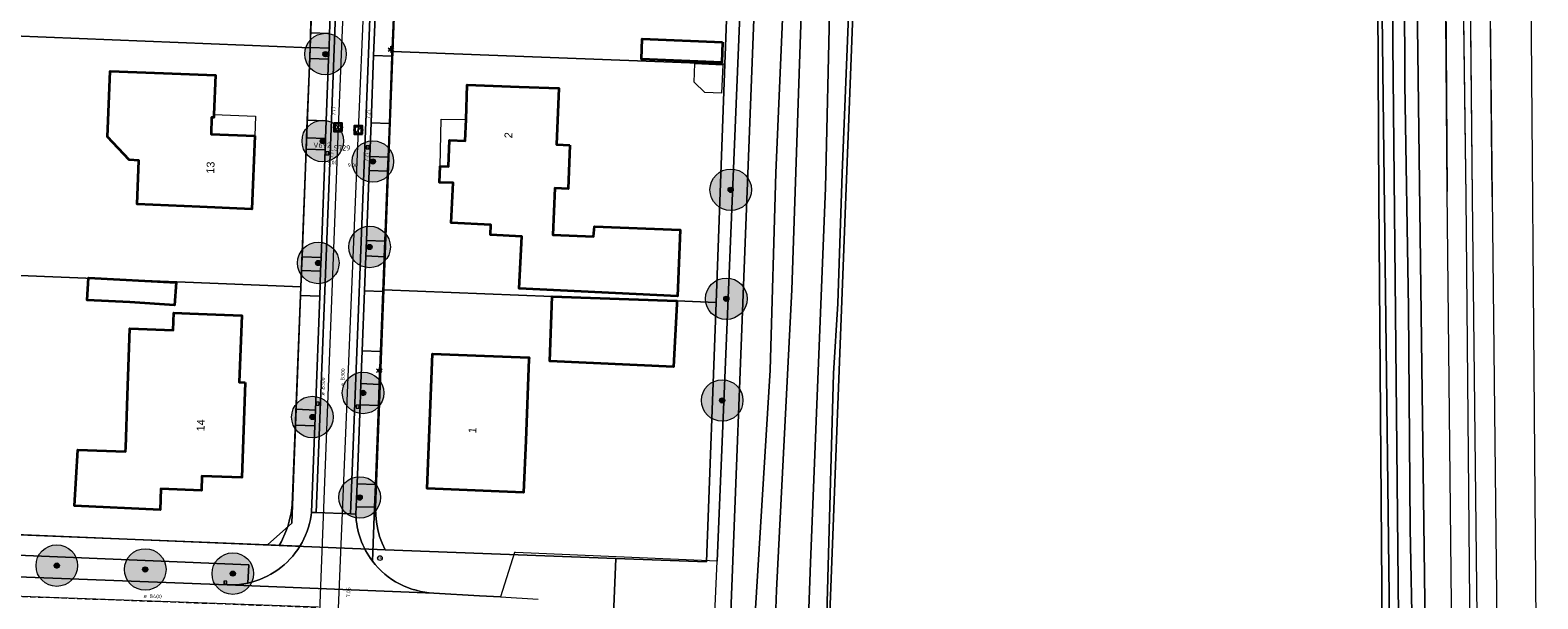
# Model space of a CAD drawing. Header units: metres. Extents: x 163628 to 167855, y 402678 to 405435.
# Tile 340 of 656: x 167369 to 167514, y 404647 to 404702. Entities that reach past the tile are written whole.
import ezdxf
from ezdxf.enums import TextEntityAlignment as Align

# ---------------------------------------------------------------- set-up
doc = ezdxf.new("R2010")
doc.units = ezdxf.units.M
doc.linetypes.add('DASHED2', pattern=[0.375, 0.25, -0.125])
doc.layers.get('0').update_dxf_attribs({"lineweight": 25})
for name, color, linetype, lineweight in [('B-WE-KW-KUNSTWERK_DUIKER-G', 252, 'Continuous', 18), ('X-CA190022.004-UO-BGT_Ondergrond$0$GE_203_VGOHaag_Lijn_GEM', 253, 'X-CA190022.004-UO-BGT_Ondergrond$0$Heg', 9), ('X-CA190022.004-UO-BGT_Ondergrond$0$GE_244_Taludlijn_Lijn_GEM', 253, 'Continuous', 9), ('X-CA190022.004-UO-BGT_Ondergrond$0$GE_314_WGDRijbaanLokaleweg_Vlak_GEM', 253, 'Continuous', 9), ('X-CA190022.004-UO-BGT_Ondergrond$0$GE_317_WGDVoetpad_Vlak_GEM', 253, 'Continuous', 9), ('X-CA190022.004-UO-BGT_Ondergrond$0$GE_322_WGDInrit_Vlak_GEM', 253, 'Continuous', 9), ('X-CA190022.004-UO-BGT_Ondergrond$0$GE_363_OWGBerm_openverharding_Vlak_GEM', 253, 'Continuous', 9), ('X-CA190022.004-UO-BGT_Ondergrond$0$GE_366_OWGBerm_groenvoorziening_Vlak_GEM', 253, 'Continuous', 9), ('X-CA190022.004-UO-BGT_Ondergrond$0$GE_367_OWGBerm_groenvoorziening_grasenk_GEM', 253, 'Continuous', 9), ('X-CA190022.004-UO-BGT_Ondergrond$0$GE_401_OTDErf_Vlak_GEM', 253, 'Continuous', 9), ('X-CA190022.004-UO-BGT_Ondergrond$0$GE_4502_GBKN_Huisnummer_Lijn_GEM', 7, 'Continuous', 9), ('X-CA190022.004-UO-BGT_Ondergrond$0$GE_476_BTDGraslandagrarisch_Vlak_GEM', 253, 'Continuous', 9), ('X-CA190022.004-UO-BGT_Ondergrond$0$GE_502_WTDWaterloop_Vlak_GEM', 253, 'Continuous', 9), ('X-CA190022.004-UO-BGT_Ondergrond$0$GE_504_WTDWaterloop_sloot_Vlak_GEM', 253, 'Continuous', 9), ('X-CA190022.004-UO-BGT_Ondergrond$0$GE_541_OWTOever_slootkant_Vlak_GEM', 253, 'Continuous', 9), ('X-CA190022.004-UO-BGT_Ondergrond$0$GE_601_PNDgrondvlakpand_Vlak_MV_GEM', 34, 'Continuous', 35), ('X-CA190022.004-UO-BGT_Ondergrond$0$GE_612_PanddeelOnderbouwOverbouw_Vlak_GEM', 253, 'Continuous', 9), ('X-CA190022.004-UO-BGT_Ondergrond$0$GE_613_PanddeelOnderbouwOverbouw_Lijn_GEM', 253, 'Continuous', 9), ('X-CA190022.004-UO-BGT_Ondergrond$0$GE_632_GBILuifel_Inrichtend_Vlak_GEM', 253, 'Continuous', 9), ('X-CA190022.004-UO-BGT_Ondergrond$0$GE_814_BRDVerkeersbord_Punt_GEM', 253, 'Continuous', 9), ('X-CA190022.004-UO-BGT_Ondergrond$0$GE_861_PALLichtmast_Punt_GEM', 253, 'Continuous', 9), ('X-CA190022.004-UO-BGT_Ondergrond$0$GE_885_PutInspectieofRioolput_Punt_GEM', 253, 'Continuous', 9), ('X-CA190022.004-UO-BGT_Ondergrond$0$GE_886_PutKolk_Punt_GEM', 253, 'Continuous', 9), ('X-CA190022.004-UO-BGT_Ondergrond$0$N-WE-RI-PUT_INSPECTIE-S', 253, 'Continuous', 9), ('X-CA190022.004-UO-DWM_Beplanting$0$B-WE-GR-BOOM-S AFKOMSTIG UIT BGT', 252, 'Continuous', 0), ('X-CA190022.004-UO-KAD_Percelen$0$B-WE-KG-GRENS_PERCEEL-GV', 150, 'Continuous', 9), ('X-CA190022.004-UO-WHM_Riolering gemeente_NLCS_v0.2$0$B-WE-RI-BOB-T18', 214, 'Continuous', 15), ('X-CA190022.004-UO-WHM_Riolering gemeente_NLCS_v0.2$0$B-WE-RI-DIAMETER-T18', 214, 'Continuous', 15), ('X-CA190022.004-UO-WHM_Riolering gemeente_NLCS_v0.2$0$B-WE-RI-HWA_TRANSPORTLEIDING-G', 214, 'X-CA190022.004-UO-WHM_Riolering gemeente_NLCS_v0.2$0$1-200 HEMELWATER', 15), ('X-CA190022.004-UO-WHM_Riolering gemeente_NLCS_v0.2$0$B-WE-RI-PUT-S', 214, 'Continuous', 15), ('X-CA190022.004-UO-WHM_Riolering gemeente_NLCS_v0.2$0$B-WE-RI-PUTDEKSELHOOGTE-T18', 214, 'Continuous', 15), ('X-CA190022.004-UO-WHM_Riolering gemeente_NLCS_v0.2$0$B-WE-RI-PUTNUMMER-T25', 214, 'Continuous', 15), ('X-CA190022.004-UO-WHM_Riolering gemeente_NLCS_v0.2$0$B-WE-RI-VWA_TRANSPORTLEIDING-G', 214, 'X-CA190022.004-UO-WHM_Riolering gemeente_NLCS_v0.2$0$1-200 VUILWATER', 15)]:
    doc.layers.add(name, color=color, linetype=linetype, lineweight=lineweight)
doc.layers.add('X-CA190022.004-UO-DWM_Beplanting$0$B-WE-GR-BOOM-S AFKOMSTIG UIT BOMENBESTAND GEMEENTE', color=252, linetype='Continuous')
doc.layers.add('X-CA190022.004-UO-DWM_Beplanting$0$N-GV-GR-GRAS-A-200', color=7, linetype='Continuous')
doc.styles.add('X-CA190022.004-UO-BGT_Ondergrond$0$BGT_NAR', font='arial.ttf', dxfattribs={"height": 1})
doc.styles.add('X-CA190022.004-UO-BGT_Ondergrond$0$NLCS-ISO', font='NLCS-ISO.ttf')
doc.styles.add('X-CA190022.004-UO-WHM_Riolering gemeente_NLCS_v0.2$0$NLCS-ISO', font='NLCS-ISO.ttf')
doc.styles.add('X-CA190022.004-UO-WHM_Riolering gemeente_NLCS_v0.2$0$NLCS-ISO-M200-T18', font='NLCS-ISO.ttf', dxfattribs={"height": 0.36})
doc.styles.add('X-CA190022.004-UO-WHM_Riolering gemeente_NLCS_v0.2$0$NLCS-ISO-M200-T25', font='NLCS-ISO.ttf', dxfattribs={"height": 0.5})
doc.linetypes.add('X-CA190022.004-UO-BGT_Ondergrond$0$Heg', pattern='A,5,-1.5,[2,dgnlstyle-meierijstad.shx,S=0.007937,R=45,X=0,Y=0],-1.5', length=8)
doc.linetypes.add('X-CA190022.004-UO-WHM_Riolering gemeente_NLCS_v0.2$0$1-200 HEMELWATER', pattern='A,1.5,-0.6,["HWA",X-CA190022.004-UO-WHM_Riolering gemeente_NLCS_v0.2$0$NLCS-ISO,S=0.24,R=0,X=-0.5,Y=-0.12],-0.3', length=2.4)
doc.linetypes.add('X-CA190022.004-UO-WHM_Riolering gemeente_NLCS_v0.2$0$1-200 VUILWATER', pattern='A,1.5,-0.6,["DWA",X-CA190022.004-UO-WHM_Riolering gemeente_NLCS_v0.2$0$NLCS-ISO,S=0.24,R=0,X=-0.5,Y=-0.12],-0.3', length=2.4)

# ---------------------------------------------------------------- blocks, each defined once
blk = doc.blocks.new('X-CA190022.004-UO-BGT_Ondergrond$0$SRI-KOLK-SO')
at = {"color": 0, "linetype": 'ByBlock', "lineweight": 18}
blk.add_lwpolyline([(-1.125, -1.125), (1.125, -1.125), (1.125, 1.125), (-1.125, 1.125)], close=True, dxfattribs=at)
at = {"color": 0, "linetype": 'ByBlock', "lineweight": 18, "style": 'X-CA190022.004-UO-BGT_Ondergrond$0$NLCS-ISO'}
blk.add_text('k', height=1.5, dxfattribs=at).set_placement((0, 0), align=Align.MIDDLE_CENTER)
blk = doc.blocks.new('X-CA190022.004-UO-BGT_Ondergrond$0$IMGEOKolk')
at = {"xscale": 5, "yscale": 5, "zscale": 5}
blk.add_blockref('X-CA190022.004-UO-BGT_Ondergrond$0$SRI-KOLK-SO', (0, 0), dxfattribs=at)
blk = doc.blocks.new('X-CA190022.004-UO-BGT_Ondergrond$0$SRI-PUT_INSPECTIEPUT_RIOOLPUT-SO')
at = {"color": 0, "linetype": 'ByBlock', "lineweight": 18}
blk.add_lwpolyline([(-1.12, -1.12), (1.12, -1.12), (1.12, 1.12), (-1.12, 1.12)], close=True, dxfattribs=at)
at = {"color": 0, "linetype": 'ByBlock', "lineweight": 18, "style": 'X-CA190022.004-UO-BGT_Ondergrond$0$NLCS-ISO'}
blk.add_text('r', height=1.5, dxfattribs=at).set_placement((0, 0.28), align=Align.MIDDLE_CENTER)
blk = doc.blocks.new('X-CA190022.004-UO-BGT_Ondergrond$0$IMGEOInspectierioolput')
at = {"layer": 'X-CA190022.004-UO-BGT_Ondergrond$0$N-WE-RI-PUT_INSPECTIE-S', "xscale": 10, "yscale": 10, "zscale": 10}
blk.add_blockref('X-CA190022.004-UO-BGT_Ondergrond$0$SRI-PUT_INSPECTIEPUT_RIOOLPUT-SO', (0, 0), dxfattribs=at)
blk = doc.blocks.new('X-CA190022.004-UO-BGT_Ondergrond$0$N-SIE-WEG_LICHTMAST-SO')
h = blk.add_hatch(color=256)
h.paths.add_polyline_path([(1.2, 0.5, 0.658505), (-1.2, 0.5)])
h.paths.add_polyline_path([(-1.2, -0.5, 0.658505), (1.2, -0.5)])
at = {"flags": 128}
for points in [[(-2.2, 1.3), (-1.1, 0.6)], [(-1.2, 0.5), (1.2, 0.5)], [(0, 1.3), (0, 2.5)], [(1.1, 0.6), (2.2, 1.3)], [(-2.2, -1.3), (-1.1, -0.6)], [(-1.2, -0.5), (1.2, -0.5)], [(0, -1.3), (0, -2.5)], [(2.2, -1.3), (1.1, -0.6)]]:
    blk.add_lwpolyline(points, dxfattribs=at)
at = {"ltscale": 0.5}
blk.add_circle((0, 0), 1.27, dxfattribs=at)
at = {"style": 'X-CA190022.004-UO-BGT_Ondergrond$0$NLCS-ISO'}
blk.add_attdef('TYPE', text='', height=1.8, dxfattribs=at).set_placement((0, 2.5), align=Align.BOTTOM_CENTER)
blk = doc.blocks.new('X-CA190022.004-UO-BGT_Ondergrond$0$IMGEOLichtmastpaal')
at = {"xscale": 5, "yscale": 5, "zscale": 5}
blk.add_blockref('X-CA190022.004-UO-BGT_Ondergrond$0$N-SIE-WEG_LICHTMAST-SO', (0, 6.4), dxfattribs=at)
blk = doc.blocks.new('X-CA190022.004-UO-BGT_Ondergrond$0$SIE-WEG_PAAL_VERKEERSBORD-SO')
at = {"linetype": 'ByBlock', "lineweight": 18}
blk.add_circle((0, 0), 1.5, dxfattribs=at)
at = {"linetype": 'ByBlock', "lineweight": 18, "style": 'X-CA190022.004-UO-BGT_Ondergrond$0$NLCS-ISO'}
blk.add_text('vb', height=1.5, dxfattribs=at).set_placement((0, 0.13), align=Align.MIDDLE_CENTER)
blk = doc.blocks.new('X-CA190022.004-UO-BGT_Ondergrond$0$IMGEOVerkeersbord')
at = {"xscale": 5, "yscale": 5, "zscale": 5}
blk.add_blockref('X-CA190022.004-UO-BGT_Ondergrond$0$SIE-WEG_PAAL_VERKEERSBORD-SO', (0, 0), dxfattribs=at)
blk = doc.blocks.new('X-CA190022.004-UO-WHM_Riolering gemeente_NLCS_v0.2$0$B-SRI-PUT_BETON-SO')
blk.add_line((-1.41, -1.41), (1.41, 1.41))
at = {"lineweight": -3, "flags": 128}
blk.add_lwpolyline([(2, -2), (2, 2), (-2, 2), (-2, -2)], close=True, dxfattribs=at)
at = {"lineweight": -3}
blk.add_circle((0, 0), 2, dxfattribs=at)
blk = doc.blocks.new('X-CA190022.004-UO-DWM_Beplanting$0$SGR-BOOM_01-SO')
at = {"linetype": 'ByBlock', "lineweight": 18}
h = blk.add_hatch(color=0, dxfattribs=at)
h.dxf.hatch_style = 1
edge = h.paths.add_edge_path()
edge.add_arc((0, 0), 0.25, 0, 360)
at = {"color": 0, "linetype": 'ByBlock', "lineweight": 18}
for radius in [2, 0.25]:
    blk.add_circle((0, 0), radius, dxfattribs=at)
blk = doc.blocks.new('X-CA190022.004-UO-DWM_Beplanting$0$IMGEOBoom')
at = {"transparency": 33554457}
h = blk.add_hatch(color=256, dxfattribs=at)
h.dxf.hatch_style = 1
edge = h.paths.add_edge_path()
edge.add_arc((0, 0), 100, 0, 360)
edge = h.paths.add_edge_path(flags=17)
edge.add_arc((0, 0), 12.5, 0, 360)
h = blk.add_hatch()
h.set_pattern_fill('ANGLE', color=256)
h.set_pattern_definition([(0, (0, 0), (0, 6.985), [5.08, -1.905]), (90, (0, 0), (-6.985, 4e-16), [5.08, -1.905])])
edge = h.paths.add_edge_path(flags=17)
edge.add_arc((0, 0), 12.5, 0, 360)
at = {"layer": 'X-CA190022.004-UO-DWM_Beplanting$0$N-GV-GR-GRAS-A-200'}
h = blk.add_hatch(color=256, dxfattribs=at)
h.dxf.hatch_style = 1
edge = h.paths.add_edge_path(flags=17)
edge.add_arc((0, 0), 12.5, 0, 360)
at = {"xscale": 50, "yscale": 50, "zscale": 50}
blk.add_blockref('X-CA190022.004-UO-DWM_Beplanting$0$SGR-BOOM_01-SO', (0, 0), dxfattribs=at)

msp = doc.modelspace()

# ---------------------------------------------------------------- linework, layer by layer
at = {"layer": 'B-WE-KW-KUNSTWERK_DUIKER-G', "linetype": 'DASHED2', "ltscale": 2, "flags": 128}
msp.add_lwpolyline([(167396.746, 404646.599), (167366.736, 404647.702)], dxfattribs=at)
at = {"layer": 'X-CA190022.004-UO-BGT_Ondergrond$0$GE_203_VGOHaag_Lijn_GEM'}
msp.add_line((167373.819, 404653.377), (167359.451, 404653.95), dxfattribs=at)
at = {"layer": 'X-CA190022.004-UO-BGT_Ondergrond$0$GE_244_Taludlijn_Lijn_GEM'}
for p, q in [((167509.882, 404686.139), (167509.388, 404733.334)), ((167505.214, 404732.844), (167505.574, 404686.648)), ((167507.391, 404686.146), (167506.778, 404732.917)), ((167507.532, 404732.935), (167507.957, 404686.175))]:
    msp.add_line(p, q, dxfattribs=at)
at = {"layer": 'X-CA190022.004-UO-BGT_Ondergrond$0$GE_314_WGDRijbaanLokaleweg_Vlak_GEM', "flags": 128}
for points in [[(167398.794, 404737.238), (167403.221, 404737.475), (167401.768, 404699.064)], [(167402.29, 404699.755), (167402.039, 404693.272), (167401.914, 404690.042), (167401.862, 404688.693), (167401.602, 404681.95), (167401.544, 404680.451), (167401.414, 404677.086), (167401.191, 404671.308), (167401.069, 404668.157), (167400.991, 404666.131), (167400.697, 404658.504), (167400.611, 404656.297), (167400.584, 404655.588), (167400.584, 404655.585), (167400.584, 404655.583), (167400.067, 404655.623), (167401.768, 404699.064), (167403.221, 404737.475)], [(167398.15, 404691.04), (167396.773, 404655.739), (167396.321, 404655.757), (167396.324, 404655.777), (167396.326, 404655.798), (167396.637, 404664.087), (167396.694, 404665.617), (167397.104, 404676.565), (167397.194, 404678.976), (167397.244, 404680.297), (167397.632, 404690.657), (167397.673, 404691.751), (167397.737, 404693.453), (167397.959, 404699.398), (167397.999, 404700.459), (167398.052, 404701.866), (167398.3, 404708.475), (167398.497, 404713.746), (167398.548, 404715.113), (167398.707, 404719.35), (167398.884, 404724.067), (167399.098, 404729.787)], [(167401.768, 404699.064), (167400.067, 404655.623), (167396.773, 404655.739), (167398.15, 404691.04), (167399.625, 404730.049)], [(167399.625, 404730.049), (167398.15, 404691.04)], [(167402.461, 404704.198), (167402.29, 404699.755)], [(167396.285, 404655.485), (167396.321, 404655.757), (167396.773, 404655.739), (167400.067, 404655.623), (167400.584, 404655.583)], [(167417.739, 404642.137), (167415.85, 404642.21), (167413.278, 404642.31), (167413.111, 404642.316), (167409.748, 404642.446), (167409.65, 404642.45), (167397.264, 404642.93), (167397.171, 404642.934), (167393.41, 404643.079), (167390.05, 404643.209), (167385.468, 404643.386), (167377.546, 404643.693), (167377.238, 404643.704), (167358.538, 404644.352), (167358.809, 404649.897), (167388.199, 404648.774), (167408.072, 404647.992), (167408.082, 404647.991), (167408.092, 404647.991), (167412.472, 404647.737), (167414.503, 404647.619), (167418.105, 404647.41)], [(167408.072, 404647.992), (167388.199, 404648.774), (167389.205, 404648.801), (167390.2, 404648.957)]]:
    msp.add_lwpolyline(points, dxfattribs=at)
at = {"layer": 'X-CA190022.004-UO-BGT_Ondergrond$0$GE_314_WGDRijbaanLokaleweg_Vlak_GEM'}
for centre, radius, start, end in [((167388.477, 404656.661), 7.896, 328.39652, 351.43549), ((167408.38, 404655.791), 7.799, 181.52589, 217.22388), ((167388.485, 404656.653), 7.885, 282.5594, 328.41187), ((167408.439, 404655.888), 7.904, 217.5275, 267.341)]:
    msp.add_arc(centre, radius, start, end, dxfattribs=at)
at = {"layer": 'X-CA190022.004-UO-BGT_Ondergrond$0$GE_317_WGDVoetpad_Vlak_GEM', "flags": 128}
for points in [[(167433.512, 404634.838), (167434.629, 404635.179), (167435.345, 404651.063), (167436.355, 404675.623), (167442.409, 404822.882), (167443.057, 404838.767), (167447.976, 404855.172), (167451.044, 404856.131), (167447.198, 404841.568), (167446.538, 404826.323), (167445.698, 404808.491)], [(167445.698, 404808.491), (167445.187, 404792.068), (167444.427, 404775.537), (167443.038, 404739.893), (167442.287, 404724.003), (167441.775, 404707.007), (167440.985, 404688.447), (167440.42, 404669.45), (167439.007, 404645.992)], [(167390.2, 404648.957), (167390.277, 404650.727), (167358.804, 404652.027), (167358.872, 404653.973), (167358.906, 404653.972), (167359.451, 404653.95), (167373.819, 404653.377), (167392.073, 404652.648)], [(167392.073, 404652.648), (167395.202, 404652.523)]]:
    msp.add_lwpolyline(points, dxfattribs=at)
at = {"layer": 'X-CA190022.004-UO-BGT_Ondergrond$0$GE_317_WGDVoetpad_Vlak_GEM', "extrusion": (0, 0, -1)}
msp.add_arc((-167388.485, 404656.653), 7.885, 211.58813, 257.4406, dxfattribs=at)
at = {"layer": 'X-CA190022.004-UO-BGT_Ondergrond$0$GE_322_WGDInrit_Vlak_GEM', "flags": 128}
for points in [[(167398.3, 404708.475), (167398.052, 404701.866), (167396.233, 404701.935), (167396.485, 404708.543), (167398.3, 404708.475)], [(167397.959, 404699.398), (167397.737, 404693.453), (167395.911, 404693.521), (167396.138, 404699.466), (167397.959, 404699.398)], [(167404.055, 404699.686), (167403.804, 404693.203), (167402.039, 404693.272), (167402.29, 404699.755), (167404.055, 404699.686)], [(167403.176, 404677.018), (167402.952, 404671.24), (167401.191, 404671.308), (167401.414, 404677.086), (167403.176, 404677.018)], [(167397.104, 404676.565), (167396.694, 404665.617), (167394.848, 404665.686), (167395.266, 404676.634), (167397.104, 404676.565)]]:
    msp.add_lwpolyline(points, dxfattribs=at)
at = {"layer": 'X-CA190022.004-UO-BGT_Ondergrond$0$GE_363_OWGBerm_openverharding_Vlak_GEM', "flags": 128}
for points in [[(167404.228, 404704.13), (167404.055, 404699.686), (167402.29, 404699.755), (167402.461, 404704.198), (167404.228, 404704.13)], [(167398.052, 404701.866), (167397.999, 404700.459), (167396.179, 404700.527), (167396.233, 404701.935), (167398.052, 404701.866)], [(167397.737, 404693.453), (167397.673, 404691.751), (167395.846, 404691.82), (167395.911, 404693.521), (167397.737, 404693.453)], [(167403.804, 404693.203), (167403.679, 404689.974), (167401.914, 404690.042), (167402.039, 404693.272), (167403.804, 404693.203)], [(167397.632, 404690.657), (167397.244, 404680.297), (167395.409, 404680.365), (167395.805, 404690.725), (167397.632, 404690.657)], [(167403.626, 404688.625), (167403.364, 404681.863), (167401.602, 404681.95), (167401.862, 404688.693), (167403.626, 404688.625)], [(167403.306, 404680.364), (167403.176, 404677.018), (167401.414, 404677.086), (167401.544, 404680.451), (167403.306, 404680.364)], [(167397.194, 404678.976), (167397.104, 404676.565), (167395.266, 404676.634), (167395.358, 404679.046), (167397.186, 404678.976), (167397.194, 404678.976)], [(167402.952, 404671.24), (167402.83, 404668.089), (167401.069, 404668.157), (167401.191, 404671.308), (167402.952, 404671.24)], [(167402.751, 404666.062), (167402.456, 404658.436), (167400.697, 404658.504), (167400.991, 404666.131), (167402.751, 404666.062)], [(167395.202, 404652.523), (167392.073, 404652.648), (167394.43, 404654.738), (167394.79, 404664.157), (167396.637, 404664.087)], [(167396.637, 404664.087), (167396.326, 404655.798), (167396.324, 404655.777), (167396.321, 404655.757), (167396.285, 404655.485)], [(167400.584, 404655.583), (167400.584, 404655.585), (167400.584, 404655.588), (167400.611, 404656.297), (167402.371, 404656.264)], [(167402.371, 404656.264), (167402.17, 404651.073)]]:
    msp.add_lwpolyline(points, dxfattribs=at)
at = {"layer": 'X-CA190022.004-UO-BGT_Ondergrond$0$GE_363_OWGBerm_openverharding_Vlak_GEM', "extrusion": (0, 0, -1)}
for centre, radius, start, end in [((-167388.477, 404656.661), 7.896, 188.56451, 211.60348), ((-167408.38, 404655.791), 7.799, 322.77612, 358.47411)]:
    msp.add_arc(centre, radius, start, end, dxfattribs=at)
at = {"layer": 'X-CA190022.004-UO-BGT_Ondergrond$0$GE_366_OWGBerm_groenvoorziening_Vlak_GEM', "flags": 128}
for points in [[(167397.999, 404700.459), (167397.959, 404699.398), (167396.138, 404699.466), (167396.179, 404700.527), (167397.999, 404700.459)], [(167397.673, 404691.751), (167397.632, 404690.657), (167395.805, 404690.725), (167395.846, 404691.82), (167397.673, 404691.751)], [(167403.679, 404689.974), (167403.626, 404688.625), (167401.862, 404688.693), (167401.914, 404690.042), (167403.679, 404689.974)], [(167403.364, 404681.863), (167403.306, 404680.364), (167401.544, 404680.451), (167401.602, 404681.95), (167403.364, 404681.863)], [(167397.244, 404680.297), (167397.194, 404678.976), (167397.186, 404678.976), (167395.358, 404679.046), (167395.409, 404680.365), (167397.244, 404680.297)], [(167402.83, 404668.089), (167402.751, 404666.062), (167400.991, 404666.131), (167401.069, 404668.157), (167402.83, 404668.089)], [(167396.694, 404665.617), (167396.637, 404664.087), (167394.79, 404664.157), (167394.848, 404665.686), (167396.694, 404665.617)], [(167402.456, 404658.436), (167402.371, 404656.264), (167400.611, 404656.297), (167400.697, 404658.504), (167402.456, 404658.436)]]:
    msp.add_lwpolyline(points, dxfattribs=at)
at = {"layer": 'X-CA190022.004-UO-BGT_Ondergrond$0$GE_367_OWGBerm_groenvoorziening_grasenk_GEM', "flags": 128}
for points in [[(167511.671, 404906.488), (167512.584, 404810.626), (167513.448, 404726.087), (167514.113, 404641.033), (167513.876, 404640.214), (167513.973, 404629.234), (167514.227, 404628.591), (167514.283, 404623.754), (167510.596, 404623.883), (167510.449, 404630.07)], [(167503.509, 404639.638), (167502.38, 404727.767), (167502.09, 404773.377), (167501.833, 404802.577), (167498.562, 404802.686), (167498.435, 404811.226)], [(167506.06, 404637.745), (167505.574, 404686.648), (167505.214, 404732.844), (167504.614, 404776.044), (167504.596, 404803.99), (167505.088, 404804.769), (167507.774, 404804.843), (167508.87, 404803.85), (167508.748, 404802.429), (167509.164, 404775.177), (167509.388, 404733.334), (167509.882, 404686.139), (167510.409, 404638.983)], [(167506.06, 404637.745), (167505.574, 404686.648), (167505.214, 404732.844), (167504.614, 404776.044), (167504.596, 404803.99), (167505.088, 404804.769), (167507.774, 404804.843), (167508.87, 404803.85), (167508.748, 404802.429), (167509.164, 404775.177), (167509.388, 404733.334), (167509.882, 404686.139), (167510.409, 404638.983)], [(167507.8, 404640.03), (167507.391, 404686.146), (167506.778, 404732.917), (167506.466, 404775.557), (167506.341, 404803.494), (167506.938, 404803.426), (167507.117, 404775.5), (167507.532, 404732.935), (167507.957, 404686.175), (167508.477, 404639.93)], [(167507.8, 404640.03), (167507.391, 404686.146), (167506.778, 404732.917), (167506.466, 404775.557), (167506.341, 404803.494), (167506.938, 404803.426), (167507.117, 404775.5), (167507.532, 404732.935), (167507.957, 404686.175), (167508.477, 404639.93)], [(167341.838, 404651.304), (167341.917, 404652.725), (167358.804, 404652.027), (167390.277, 404650.727)], [(167390.277, 404650.727), (167390.2, 404648.957), (167389.205, 404648.801), (167388.199, 404648.774), (167358.809, 404649.897), (167345.199, 404650.417)]]:
    msp.add_lwpolyline(points, dxfattribs=at)
at = {"layer": 'X-CA190022.004-UO-BGT_Ondergrond$0$GE_401_OTDErf_Vlak_GEM', "flags": 128}
for points in [[(167357.927, 404803.888), (167401.336, 404832.939), (167401.053, 404831.375), (167442.266, 404855.472), (167442.269, 404858.235), (167442.283, 404858.244), (167442.469, 404857.972), (167444.93, 404859.628), (167447.976, 404855.172), (167443.057, 404838.767), (167442.409, 404822.882), (167436.355, 404675.623), (167435.345, 404651.063), (167415.932, 404651.892), (167415.856, 404651.895), (167414.503, 404647.619), (167412.472, 404647.737), (167408.092, 404647.991), (167408.082, 404647.991), (167408.072, 404647.992)], [(167396.485, 404708.543), (167396.233, 404701.935), (167396.179, 404700.527), (167396.138, 404699.466), (167395.911, 404693.521), (167395.846, 404691.82), (167395.805, 404690.725), (167395.409, 404680.365), (167395.358, 404679.046), (167395.266, 404676.634), (167394.848, 404665.686), (167394.79, 404664.157), (167394.43, 404654.738), (167392.073, 404652.648), (167373.819, 404653.377), (167359.451, 404653.95)], [(167402.17, 404651.073), (167402.371, 404656.264), (167402.456, 404658.436), (167402.751, 404666.062), (167402.83, 404668.089), (167402.952, 404671.24), (167403.176, 404677.018), (167403.306, 404680.364), (167403.364, 404681.863), (167403.626, 404688.625), (167403.679, 404689.974), (167403.804, 404693.203), (167404.055, 404699.686), (167404.228, 404704.13)], [(167435.859, 404701.039), (167435.776, 404699.078), (167428.055, 404699.405), (167428.138, 404701.366), (167435.859, 404701.039)], [(167390.853, 404692.02), (167390.56, 404684.96), (167385.56, 404685.17), (167379.543, 404685.423), (167379.719, 404689.651), (167378.77, 404689.69), (167376.69, 404691.93), (167376.958, 404698.234), (167382.07, 404698.05), (167387.07, 404697.87), (167386.922, 404694.073), (167386.91, 404693.77), (167386.7, 404693.79), (167386.65, 404692.18), (167390.853, 404692.02)], [(167409.93, 404687.48), (167408.64, 404687.53), (167408.69, 404689.11), (167408.736, 404689.108), (167409.49, 404689.08), (167409.58, 404691.6), (167411.11, 404691.53), (167411.182, 404693.585), (167411.3, 404696.93), (167416.29, 404696.75), (167420.093, 404696.613), (167419.873, 404691.183), (167421.17, 404691.13), (167421.01, 404686.91), (167419.711, 404686.965), (167419.522, 404682.493), (167423.456, 404682.317), (167423.533, 404683.277), (167431.772, 404682.97), (167431.514, 404676.565), (167416.297, 404677.325), (167416.546, 404682.319), (167413.53, 404682.47), (167413.58, 404683.46), (167409.74, 404683.65), (167409.93, 404687.48)], [(167383.287, 404677.898), (167383.135, 404675.716), (167378.849, 404676.001), (167374.729, 404676.208), (167374.852, 404678.332), (167383.287, 404677.898)], [(167419.48, 404676.56), (167431.46, 404676.12), (167431.446, 404675.855), (167431.13, 404669.77), (167419.24, 404670.31), (167419.48, 404676.56)], [(167389.597, 404674.713), (167389.359, 404668.292), (167389.938, 404668.27), (167389.599, 404659.115), (167385.776, 404659.257), (167385.725, 404657.871), (167381.828, 404658.015), (167381.753, 404656.006), (167373.516, 404656.382), (167373.847, 404661.8), (167378.425, 404661.63), (167378.44, 404662.024), (167378.625, 404667.02), (167378.826, 404673.457), (167383.017, 404673.291), (167383.084, 404674.987), (167384.601, 404674.898), (167389.597, 404674.713)], [(167417.24, 404670.68), (167417.233, 404670.503), (167416.92, 404662.68), (167416.72, 404657.69), (167412.831, 404657.845), (167407.44, 404658.06), (167407.96, 404671.04), (167412.95, 404670.84), (167417.24, 404670.68)]]:
    msp.add_lwpolyline(points, dxfattribs=at)
at = {"layer": 'X-CA190022.004-UO-BGT_Ondergrond$0$GE_401_OTDErf_Vlak_GEM', "extrusion": (0, 0, -1)}
msp.add_arc((-167408.439, 404655.888), 7.904, 272.659, 322.4725, dxfattribs=at)
at = {"layer": 'X-CA190022.004-UO-BGT_Ondergrond$0$GE_476_BTDGraslandagrarisch_Vlak_GEM', "flags": 128}
msp.add_lwpolyline([(167499.028, 404727.606), (167500.071, 404639.731), (167499.965, 404625.121), (167499.88, 404625.16), (167498.584, 404625.504), (167495.804, 404625.329), (167477.322, 404626.889), (167473.424, 404627.245), (167470.892, 404627.605), (167462.49, 404627.87), (167445.44, 404629.73), (167446.53, 404669.15), (167446.94, 404675.88), (167447.375, 404688.429), (167447.978, 404703.61), (167448.458, 404710.77), (167448.798, 404720.366), (167448.998, 404731.287), (167449.301, 404731.766), (167450.785, 404731.785), (167475.621, 404729.88), (167490.255, 404728.594), (167499.028, 404727.606)], dxfattribs=at)
at = {"layer": 'X-CA190022.004-UO-BGT_Ondergrond$0$GE_502_WTDWaterloop_Vlak_GEM', "flags": 128}
for points in [[(167440.936, 404645.587), (167441.05, 404648.283), (167442.535, 404677.176), (167443.53, 404707.484), (167444.588, 404737.467), (167446.116, 404769.226), (167447.136, 404801.174), (167448.201, 404829.315), (167449.24, 404841.137), (167449.665, 404841.343), (167450.006, 404841.642), (167450.18, 404842.439), (167451.296, 404842.285), (167451.433, 404841.426), (167451.856, 404840.703), (167452.035, 404836.667), (167451.323, 404824.795), (167450.665, 404808.48), (167448.406, 404749.409), (167447.413, 404734.986), (167450.025, 404734.938)], [(167450.025, 404734.938), (167449.693, 404733.485), (167449.497, 404732.626), (167449.301, 404731.766), (167448.998, 404731.287), (167447.227, 404731.334), (167446.858, 404723.628), (167446.178, 404705.205), (167445.771, 404687.008), (167444.303, 404650.891), (167443.714, 404634.11)]]:
    msp.add_lwpolyline(points, dxfattribs=at)
at = {"layer": 'X-CA190022.004-UO-BGT_Ondergrond$0$GE_504_WTDWaterloop_sloot_Vlak_GEM', "flags": 128}
for points in [[(167500.371, 404727.459), (167500.354, 404728.584), (167500.349, 404728.897), (167500.342, 404729.366), (167500.321, 404730.687), (167499.826, 404762.867), (167499.302, 404800.851), (167499.373, 404801.413), (167499.689, 404801.758), (167500.068, 404801.844), (167500.608, 404801.853), (167501.115, 404801.44), (167501.179, 404792.128), (167501.065, 404760.483), (167501.413, 404735.253), (167501.419, 404715.326), (167501.48, 404697.001), (167501.852, 404675.437), (167501.999, 404654.21), (167502.233, 404642.858)], [(167500.887, 404645.741), (167500.319, 404700.909), (167500.393, 404726.045), (167500.371, 404727.459)]]:
    msp.add_lwpolyline(points, dxfattribs=at)
at = {"layer": 'X-CA190022.004-UO-BGT_Ondergrond$0$GE_541_OWTOever_slootkant_Vlak_GEM', "flags": 128}
for points in [[(167448.201, 404829.315), (167447.136, 404801.174), (167446.116, 404769.226), (167444.588, 404737.467), (167443.53, 404707.484), (167442.535, 404677.176)], [(167439.007, 404645.992), (167440.42, 404669.45), (167440.985, 404688.447), (167441.775, 404707.007), (167442.287, 404724.003), (167443.038, 404739.893), (167444.427, 404775.537), (167445.187, 404792.068), (167445.698, 404808.491), (167446.538, 404826.323)], [(167502.233, 404642.858), (167501.999, 404654.21), (167501.852, 404675.437), (167501.48, 404697.001), (167501.419, 404715.326), (167501.413, 404735.253), (167501.065, 404760.483), (167501.179, 404792.128), (167501.115, 404801.44), (167500.608, 404801.853), (167500.068, 404801.844), (167499.689, 404801.758), (167499.373, 404801.413), (167499.302, 404800.851), (167499.826, 404762.867), (167500.321, 404730.687), (167499.135, 404730.771), (167498.562, 404802.686), (167501.833, 404802.577), (167502.09, 404773.377)], [(167502.09, 404773.377), (167502.38, 404727.767), (167503.509, 404639.638)], [(167447.375, 404688.429), (167446.94, 404675.88), (167446.53, 404669.15), (167445.44, 404629.73), (167445.395, 404628.73), (167444.144, 404628.855), (167443.851, 404630.095), (167443.714, 404634.11), (167444.303, 404650.891), (167445.771, 404687.008), (167446.178, 404705.205), (167446.858, 404723.628), (167447.227, 404731.334), (167448.998, 404731.287), (167448.798, 404720.366), (167448.458, 404710.77), (167447.978, 404703.61), (167447.375, 404688.429)], [(167500.071, 404639.731), (167499.028, 404727.606), (167500.371, 404727.459), (167500.393, 404726.045), (167500.319, 404700.909), (167500.887, 404645.741)], [(167442.535, 404677.176), (167441.05, 404648.283), (167440.936, 404645.587)]]:
    msp.add_lwpolyline(points, dxfattribs=at)
at = {"layer": 'X-CA190022.004-UO-BGT_Ondergrond$0$GE_601_PNDgrondvlakpand_Vlak_MV_GEM', "flags": 128}
for points in [[(167435.859, 404701.039), (167435.776, 404699.078), (167428.055, 404699.405), (167428.138, 404701.366), (167435.859, 404701.039)], [(167390.853, 404692.02), (167390.56, 404684.96), (167385.56, 404685.17), (167379.543, 404685.423), (167379.719, 404689.651), (167378.77, 404689.69), (167376.69, 404691.93), (167376.958, 404698.234), (167382.07, 404698.05), (167387.07, 404697.87), (167386.922, 404694.073), (167386.91, 404693.77), (167386.7, 404693.79), (167386.65, 404692.18), (167390.853, 404692.02)], [(167421.17, 404691.13), (167421.01, 404686.91), (167419.711, 404686.965), (167419.522, 404682.493), (167423.456, 404682.317), (167423.533, 404683.277), (167431.772, 404682.97), (167431.514, 404676.565), (167416.297, 404677.325), (167416.546, 404682.319), (167413.53, 404682.47), (167413.58, 404683.46), (167409.74, 404683.65), (167409.93, 404687.48), (167408.64, 404687.53), (167408.69, 404689.11), (167408.736, 404689.108), (167409.49, 404689.08), (167409.58, 404691.6), (167411.11, 404691.53), (167411.182, 404693.585), (167411.3, 404696.93), (167416.29, 404696.75), (167420.093, 404696.613), (167419.873, 404691.183), (167421.17, 404691.13)], [(167383.287, 404677.898), (167383.135, 404675.716), (167378.849, 404676.001), (167374.729, 404676.208), (167374.852, 404678.332), (167383.287, 404677.898)], [(167431.446, 404675.855), (167431.13, 404669.77), (167419.24, 404670.31), (167419.48, 404676.56), (167431.46, 404676.12), (167431.446, 404675.855)], [(167389.938, 404668.27), (167389.599, 404659.115), (167385.776, 404659.257), (167385.725, 404657.871), (167381.828, 404658.015), (167381.753, 404656.006), (167373.516, 404656.382), (167373.847, 404661.8), (167378.425, 404661.63), (167378.44, 404662.024), (167378.625, 404667.02), (167378.826, 404673.457), (167383.017, 404673.291), (167383.084, 404674.987), (167384.601, 404674.898), (167389.597, 404674.713), (167389.359, 404668.292), (167389.938, 404668.27)], [(167417.233, 404670.503), (167416.92, 404662.68), (167416.72, 404657.69), (167412.831, 404657.845), (167407.44, 404658.06), (167407.96, 404671.04), (167412.95, 404670.84), (167417.24, 404670.68), (167417.233, 404670.503)]]:
    msp.add_lwpolyline(points, dxfattribs=at)
at = {"layer": 'X-CA190022.004-UO-BGT_Ondergrond$0$GE_612_PanddeelOnderbouwOverbouw_Vlak_GEM', "flags": 128}
for points in [[(167386.922, 404694.073), (167390.927, 404693.917), (167390.853, 404692.02), (167386.65, 404692.18), (167386.7, 404693.79), (167386.91, 404693.77), (167386.922, 404694.073)], [(167411.182, 404693.585), (167411.11, 404691.53), (167409.58, 404691.6), (167409.49, 404689.08), (167408.736, 404689.108), (167408.69, 404689.11), (167408.795, 404693.616), (167411.182, 404693.585)]]:
    msp.add_lwpolyline(points, dxfattribs=at)
at = {"layer": 'X-CA190022.004-UO-BGT_Ondergrond$0$GE_613_PanddeelOnderbouwOverbouw_Lijn_GEM'}
for p, q in [((167386.922, 404694.073), (167390.927, 404693.917)), ((167390.927, 404693.917), (167390.853, 404692.02)), ((167408.69, 404689.11), (167408.795, 404693.616)), ((167408.795, 404693.616), (167411.182, 404693.585))]:
    msp.add_line(p, q, dxfattribs=at)
at = {"layer": 'X-CA190022.004-UO-BGT_Ondergrond$0$GE_632_GBILuifel_Inrichtend_Vlak_GEM', "flags": 128}
msp.add_lwpolyline([(167433.2, 404698.971), (167435.876, 404698.846), (167435.748, 404696.116), (167434.136, 404696.191), (167433.116, 404697.183), (167433.2, 404698.971)], dxfattribs=at)
at = {"layer": 'X-CA190022.004-UO-KAD_Percelen$0$B-WE-KG-GRENS_PERCEEL-GV', "flags": 128}
for points in [[(167511.6, 404902.389), (167496.811, 404892.05), (167497.178, 404886.082), (167497.224, 404880.804), (167493.056, 404877.883), (167454.029, 404851.36), (167453.711, 404843.052), (167497.291, 404873.257), (167497.398, 404861.083), (167497.558, 404836.084), (167497.771, 404811.084), (167498.004, 404786.086), (167498.279, 404761.087), (167498.547, 404736.089), (167498.638, 404728.639), (167498.852, 404711.091), (167498.993, 404686.091), (167499.177, 404661.092), (167499.36, 404636.093)], [(167392.284, 404285.158), (167403.783, 404323.004), (167438.222, 404435.45), (167438.463, 404441.964), (167445.13, 404622.139), (167445.537, 404629.327), (167449.5, 404732.964), (167453.711, 404843.052), (167454.029, 404851.36), (167444.36, 404844.79), (167435.85, 404625.45), (167430.237, 404480.575), (167428.59, 404438.01), (167419.884, 404409.865), (167385.85, 404299.92), (167379.252, 404278.199)], [(167435.85, 404625.45), (167444.36, 404844.79), (167441.728, 404843.002), (167440.91, 404822.94), (167438.77, 404767.85), (167437.859, 404744.835), (167436.95, 404721.89), (167436.06, 404698.92), (167435.227, 404675.966), (167434.32, 404650.99), (167425.605, 404651.32), (167424.736, 404630.464)], [(167397.3, 404730.47), (167396.18, 404700.48), (167395.29, 404677.47), (167394.45, 404656.48), (167394.343, 404655.705), (167394.176, 404654.932), (167394.023, 404654.416), (167393.857, 404653.937), (167393.417, 404652.97), (167393.209, 404652.58), (167403.41, 404652.16), (167403.112, 404652.792), (167402.869, 404653.446), (167402.683, 404654.12), (167402.556, 404654.806), (167402.488, 404655.502), (167402.48, 404656.2), (167403.28, 404677.18), (167404.15, 404700.15), (167405.03, 404723.11)], [(167361.67, 404640.3), (167373.28, 404639.87), (167390.29, 404639.2), (167407.21, 404638.53), (167416, 404638.16), (167416.676, 404638.157), (167418.558, 404637.839), (167420.196, 404637.158), (167421.467, 404636.352), (167422.688, 404635.221), (167423.634, 404633.903), (167424.453, 404631.982), (167424.736, 404630.464), (167425.605, 404651.32), (167403.41, 404652.16), (167393.209, 404652.58), (167359.34, 404653.98)]]:
    msp.add_lwpolyline(points, dxfattribs=at)
for points in [[(167499.372, 404624.669), (167499.36, 404636.093), (167499.177, 404661.092), (167498.993, 404686.091), (167498.852, 404711.091), (167498.638, 404728.639), (167449.5, 404732.964), (167445.537, 404629.327)], [(167361.22, 404701.89), (167396.18, 404700.48), (167397.3, 404730.47), (167361.98, 404723.81)], [(167404.15, 404700.15), (167436.06, 404698.92), (167436.95, 404721.89), (167405.03, 404723.11)], [(167361.22, 404701.89), (167360.26, 404678.9), (167395.29, 404677.47), (167396.18, 404700.48)], [(167403.28, 404677.18), (167419.48, 404676.56), (167431.46, 404676.12), (167435.227, 404675.966), (167436.06, 404698.92), (167404.15, 404700.15)], [(167393.209, 404652.58), (167393.417, 404652.97), (167393.857, 404653.937), (167394.023, 404654.416), (167394.176, 404654.932), (167394.343, 404655.705), (167394.45, 404656.48), (167395.29, 404677.47), (167360.26, 404678.9), (167359.34, 404653.98)], [(167403.41, 404652.16), (167425.605, 404651.32), (167434.32, 404650.99), (167435.227, 404675.966), (167431.46, 404676.12), (167419.48, 404676.56), (167403.28, 404677.18), (167402.48, 404656.2), (167402.488, 404655.502), (167402.556, 404654.806), (167402.683, 404654.12), (167402.869, 404653.446), (167403.112, 404652.792)]]:
    msp.add_lwpolyline(points, close=True, dxfattribs=at)
at = {"layer": 'X-CA190022.004-UO-WHM_Riolering gemeente_NLCS_v0.2$0$B-WE-RI-HWA_TRANSPORTLEIDING-G'}
for p, q in [((167402.752, 404738.4), (167400.816, 404692.576)), ((167400.816, 404692.576), (167398.88, 404646.528)), ((167396.992, 404646.624), (167366.64, 404647.744))]:
    msp.add_line(p, q, dxfattribs=at)
at = {"layer": 'X-CA190022.004-UO-WHM_Riolering gemeente_NLCS_v0.2$0$B-WE-RI-VWA_TRANSPORTLEIDING-G'}
for p, q in [((167400.672, 404736.256), (167398.864, 404692.832)), ((167398.864, 404692.832), (167397.008, 404644.512))]:
    msp.add_line(p, q, dxfattribs=at)

# ---------------------------------------------------------------- block references
at = {"layer": 'X-CA190022.004-UO-BGT_Ondergrond$0$GE_814_BRDVerkeersbord_Punt_GEM', "xscale": 0.03, "yscale": 0.03, "zscale": 0.02}
msp.add_blockref('X-CA190022.004-UO-BGT_Ondergrond$0$IMGEOVerkeersbord', (167402.897, 404651.363), dxfattribs=at)
at = {"layer": 'X-CA190022.004-UO-BGT_Ondergrond$0$GE_861_PALLichtmast_Punt_GEM', "xscale": 0.025, "yscale": 0.025, "zscale": 0.025}
for p in [(167403.951, 404700.165), (167402.844, 404669.251)]:
    msp.add_blockref('X-CA190022.004-UO-BGT_Ondergrond$0$IMGEOLichtmastpaal', p, dxfattribs=at)
at = {"layer": 'X-CA190022.004-UO-BGT_Ondergrond$0$GE_885_PutInspectieofRioolput_Punt_GEM', "xscale": 0.025, "yscale": 0.025, "zscale": 0.025}
for p in [(167398.863, 404692.844), (167400.807, 404692.571)]:
    msp.add_blockref('X-CA190022.004-UO-BGT_Ondergrond$0$IMGEOInspectierioolput', p, dxfattribs=at)
at = {"layer": 'X-CA190022.004-UO-BGT_Ondergrond$0$GE_886_PutKolk_Punt_GEM', "xscale": 0.025, "yscale": 0.025, "zscale": 0.025}
for p in [(167397.845, 404690.339), (167401.72, 404690.906), (167396.913, 404666.233), (167400.761, 404665.944), (167388.02, 404649.014)]:
    msp.add_blockref('X-CA190022.004-UO-BGT_Ondergrond$0$IMGEOKolk', p, dxfattribs=at)
at = {"layer": 'X-CA190022.004-UO-DWM_Beplanting$0$B-WE-GR-BOOM-S AFKOMSTIG UIT BGT', "xscale": 0.02, "yscale": 0.02, "zscale": 0.02}
for p in [(167397.664, 404699.886), (167397.402, 404691.516), (167402.215, 404689.547), (167436.641, 404686.82), (167401.902, 404681.318), (167396.962, 404679.777), (167436.217, 404676.329), (167401.274, 404667.265), (167435.821, 404666.537), (167396.401, 404664.944), (167400.95, 404657.199), (167371.812, 404650.641), (167380.317, 404650.268), (167388.744, 404649.869)]:
    msp.add_blockref('X-CA190022.004-UO-DWM_Beplanting$0$IMGEOBoom', p, dxfattribs=at)
at = {"layer": 'X-CA190022.004-UO-DWM_Beplanting$0$B-WE-GR-BOOM-S AFKOMSTIG UIT BOMENBESTAND GEMEENTE', "xscale": 0.02, "yscale": 0.02, "zscale": 0.02}
msp.add_blockref('X-CA190022.004-UO-DWM_Beplanting$0$IMGEOBoom', (167397.664, 404699.886), dxfattribs=at)
at = {"layer": 'X-CA190022.004-UO-WHM_Riolering gemeente_NLCS_v0.2$0$B-WE-RI-PUT-S', "xscale": 0.2, "yscale": 0.2, "zscale": 0.2}
for p in [(167398.864, 404692.832), (167400.816, 404692.576)]:
    msp.add_blockref('X-CA190022.004-UO-WHM_Riolering gemeente_NLCS_v0.2$0$B-SRI-PUT_BETON-SO', p, dxfattribs=at)

# ---------------------------------------------------------------- texts
at = {"layer": 'X-CA190022.004-UO-BGT_Ondergrond$0$GE_4502_GBKN_Huisnummer_Lijn_GEM', "style": 'X-CA190022.004-UO-BGT_Ondergrond$0$BGT_NAR'}
for s, rotation, p in [('2', 88, (167415.256, 404692.074)), ('13', 87.7, (167386.596, 404688.959)), ('14', 87.9, (167385.657, 404664.143)), ('1', 87.7, (167411.793, 404663.675))]:
    msp.add_text(s, height=0.75, rotation=rotation, dxfattribs=at).set_placement(p, align=Align.MIDDLE_CENTER)
at = {"layer": 'X-CA190022.004-UO-WHM_Riolering gemeente_NLCS_v0.2$0$B-WE-RI-BOB-T18', "style": 'X-CA190022.004-UO-WHM_Riolering gemeente_NLCS_v0.2$0$NLCS-ISO-M200-T18'}
for s, rotation, p in [('7.17', 87.6047, (167398.605, 404693.951)), ('7.21', 87.5553, (167401.955, 404693.623)), ('7.17', 87.7995, (167398.416, 404689.834)), ('7.21', 87.5907, (167401.755, 404689.508)), ('7.05', 87.5907, (167400.024, 404647.584))]:
    msp.add_text(s, height=0.36, rotation=rotation, dxfattribs=at).set_placement(p)
at = {"layer": 'X-CA190022.004-UO-WHM_Riolering gemeente_NLCS_v0.2$0$B-WE-RI-DIAMETER-T18', "style": 'X-CA190022.004-UO-WHM_Riolering gemeente_NLCS_v0.2$0$NLCS-ISO-M200-T18'}
for s, rotation, p in [('ø B300', 87.7995, (167397.557, 404667.003)), ('ø B300', 87.5907, (167399.461, 404667.884)), ('ø B400', 357.9056, (167380.147, 404647.545))]:
    msp.add_text(s, height=0.36, rotation=rotation, dxfattribs=at).set_placement(p)
at = {"layer": 'X-CA190022.004-UO-WHM_Riolering gemeente_NLCS_v0.2$0$B-WE-RI-PUTDEKSELHOOGTE-T18', "style": 'X-CA190022.004-UO-WHM_Riolering gemeente_NLCS_v0.2$0$NLCS-ISO-M200-T18'}
for p in [(167397.847, 404689.27), (167399.797, 404689)]:
    msp.add_text('9.00', height=0.36, dxfattribs=at).set_placement(p)
at = {"layer": 'X-CA190022.004-UO-WHM_Riolering gemeente_NLCS_v0.2$0$B-WE-RI-PUTNUMMER-T25', "style": 'X-CA190022.004-UO-WHM_Riolering gemeente_NLCS_v0.2$0$NLCS-ISO-M200-T25'}
for s, p in [('V692', (167396.487, 404690.87)), ('S729', (167398.437, 404690.6))]:
    msp.add_text(s, height=0.5, dxfattribs=at).set_placement(p)

doc.saveas('drawing.dxf')
